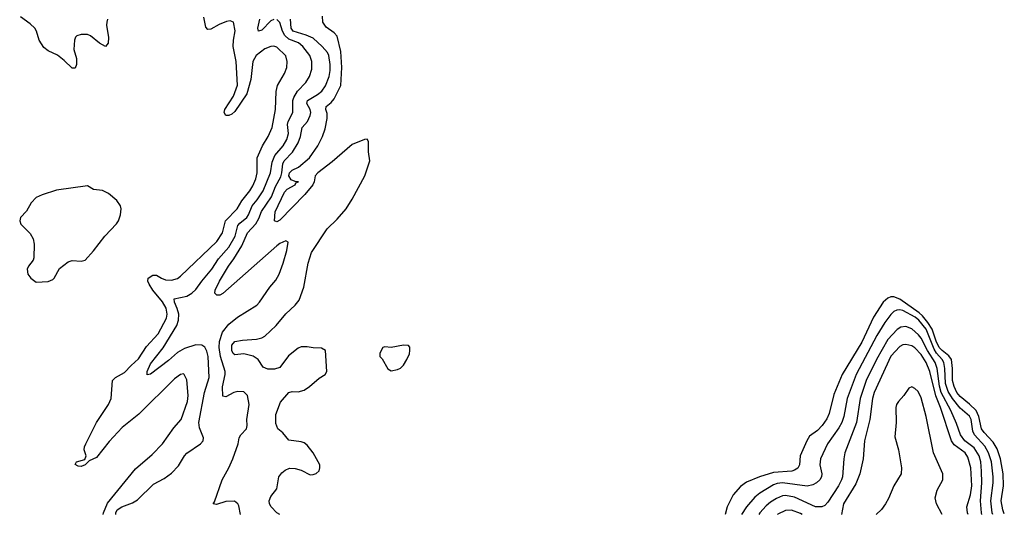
# Model space of a CAD drawing. Header units: inches. Extents: x 1550315 to 1685896, y 510706 to 640504.
# Tile 442 of 452: x 1666720 to 1673263, y 610008 to 613287. Entities that reach past the tile are written whole.
import ezdxf

# ---------------------------------------------------------------- set-up
doc = ezdxf.new("R2010")
doc.units = ezdxf.units.IN
doc.header["$MEASUREMENT"] = 0
doc.layers.add('B6661', color=7, linetype='Continuous')
doc.layers.add('B6671', color=7, linetype='Continuous')

msp = doc.modelspace()

# ---------------------------------------------------------------- linework, layer by layer
at = {"layer": 'B6661', "color": 5}
for points, elevation in [([(1667304.9, 613290), (1667299, 613270), (1667296.5, 613250), (1667311.6, 613168.5), (1667308.2, 613131.8), (1667290.5, 613109.5), (1667250, 613131.6), (1667190, 613180.5), (1667170, 613189.6), (1667130, 613189.6), (1667101.1, 613178.9), (1667090.7, 613170), (1667084.9, 613150), (1667080.4, 613090), (1667097.3, 613030), (1667099, 612990), (1667090, 612964.5), (1667070, 612965.4), (1667017, 613017), (1666971.1, 613051.1), (1666910, 613079.3), (1666881.7, 613101.8), (1666850, 613151.2), (1666832.2, 613210), (1666821.4, 613230), (1666790, 613260.2), (1666726.8, 613306.8)], 580), ([(1667275.6, 610000), (1667277.8, 610010), (1667303.9, 610076.1), (1667490, 610303), (1667601, 610399), (1667670.4, 610469.6), (1667744.2, 610575.8), (1667793.9, 610630), (1667834.5, 610750), (1667840.8, 610790), (1667830, 610894), (1667814, 610930), (1667810, 610933.3), (1667790, 610929.7), (1667750, 610901.1), (1667512.9, 610667.1), (1667401.7, 610578.3), (1667315, 610485), (1667230, 610379.3), (1667183.1, 610356.9), (1667154.4, 610330), (1667130, 610319.7), (1667110, 610320.7), (1667090, 610332), (1667099, 610350), (1667154.2, 610365.8), (1667161.3, 610390), (1667149.8, 610430), (1667151.4, 610450), (1667159.5, 610470), (1667230.4, 610610), (1667310.8, 610730), (1667328.9, 610770), (1667337.2, 610890), (1667356, 610910), (1667417.1, 610942.9), (1667460.2, 610990), (1667510, 611033.9), (1667563.9, 611116.1), (1667639.5, 611200.5), (1667696.4, 611303.6), (1667701.5, 611330), (1667693, 611370), (1667670, 611413), (1667605.9, 611490), (1667580.8, 611530), (1667571.2, 611550), (1667574, 611570), (1667605.2, 611590), (1667630, 611590.4), (1667662, 611570), (1667690, 611559), (1667730, 611556.6), (1667770, 611568.4), (1667790, 611583.5), (1668030, 611814.3), (1668068.3, 611871.7), (1668088.8, 611951.2), (1668165.3, 612030), (1668196.9, 612083.1), (1668250, 612149.4), (1668270, 612182.9), (1668289, 612230), (1668298.5, 612270), (1668299.4, 612370), (1668332.9, 612450), (1668372.6, 612510), (1668398.8, 612570), (1668421.4, 612690), (1668423.8, 612810), (1668434.2, 612850), (1668480.3, 612930), (1668495.3, 612970), (1668498.4, 613010), (1668490, 613046.6), (1668430, 613105.1), (1668410, 613110.9), (1668390, 613109.8), (1668350, 613093.3), (1668291.3, 613050), (1668269, 613010), (1668256.6, 612890), (1668230, 612794), (1668150, 612677.2), (1668130, 612660.3), (1668110, 612651.1), (1668089.7, 612649.7), (1668079.1, 612670), (1668084, 612690), (1668141.7, 612778.2), (1668168.1, 612851.9), (1668158, 613010), (1668139.2, 613110), (1668141, 613150), (1668152.3, 613212.3), (1668141.2, 613270), (1668118.6, 613278.6), (1668094.7, 613274.7), (1668045.3, 613254.7), (1667990, 613224.2), (1667970, 613221.2), (1667958, 613238), (1667944.1, 613304.1)], 580), ([(1667358.2, 610000), (1667358.6, 610010), (1667369, 610030), (1667398.3, 610050), (1667470, 610077.2), (1667503.1, 610096.9), (1667610, 610200.4), (1667681.5, 610238.5), (1667730, 610274), (1667776, 610324), (1667814.7, 610390), (1667830, 610408.4), (1667922.9, 610470), (1667938.7, 610490), (1667942.4, 610510), (1667916, 610576), (1667911.5, 610611.5), (1667948.9, 610810), (1667979, 610910), (1667973.4, 611050), (1667965.1, 611085.1), (1667951.6, 611111.6), (1667930, 611124.7), (1667890, 611126.2), (1667816.3, 611103.7), (1667770, 611075), (1667710, 611022.6), (1667590, 610932), (1667567.7, 610927.7), (1667567.2, 610950), (1667590, 611001.1), (1667672.8, 611107.2), (1667764.4, 611255.6), (1667774.7, 611290), (1667777, 611330), (1667767.7, 611367.7), (1667749.1, 611410.9), (1667746.5, 611433.5), (1667830, 611450.8), (1667864.8, 611470), (1667890, 611494.8), (1667929.9, 611550.1), (1667997.9, 611630), (1668040.8, 611699.2), (1668110, 611775.5), (1668153.1, 611850), (1668170, 611919.8), (1668184, 611936), (1668230, 611972.2), (1668241.5, 611990), (1668264.6, 612050), (1668298.5, 612090), (1668338, 612150), (1668388.2, 612270), (1668398.6, 612341.4), (1668415.4, 612384.6), (1668470.5, 612450), (1668496.4, 612490), (1668506.1, 612530), (1668499.2, 612590), (1668503.9, 612610), (1668535.2, 612670), (1668535.6, 612750), (1668541.5, 612770), (1668567.5, 612812.5), (1668622, 612870), (1668645.5, 612910), (1668661, 612959), (1668661.7, 613010), (1668647.4, 613050), (1668602.5, 613110), (1668573.1, 613133.1), (1668510, 613158), (1668482.6, 613182.6), (1668467.1, 613210), (1668450, 613267.4), (1668430, 613287.4)], 560), ([(1668188.7, 610000), (1668177, 610057), (1668169.8, 610069.8), (1668147.4, 610087.4), (1668090, 610085.3), (1668027.2, 610067.2), (1668007, 610070), (1668015.6, 610084.4), (1668065.7, 610230), (1668110, 610308.9), (1668136.5, 610370), (1668171.9, 610470), (1668179.4, 610510), (1668189.9, 610530.1), (1668227.6, 610570), (1668232.7, 610590), (1668229.8, 610630.2), (1668246, 610730), (1668233.7, 610790), (1668210, 610814.8), (1668170, 610817.2), (1668143, 610810), (1668090, 610781.7), (1668070, 610786), (1668068.7, 610848.7), (1668086, 610930), (1668086.1, 610950), (1668055.6, 611050), (1668046.4, 611110), (1668047.3, 611150), (1668068.9, 611211.1), (1668110, 611264.7), (1668168.4, 611310), (1668296, 611390), (1668314.8, 611410), (1668383.1, 611510), (1668423.3, 611556.7), (1668444.2, 611595.8), (1668470.4, 611669.6), (1668494.7, 611754.7), (1668503.7, 611810), (1668490, 611818.7), (1668450, 611799.3), (1668430, 611784.1), (1668070, 611467.4), (1668050, 611458), (1668030, 611457), (1668017, 611470), (1668018.9, 611490), (1668048.5, 611550), (1668107.8, 611650), (1668142.6, 611697.4), (1668195.5, 611784.5), (1668234.1, 611870), (1668290, 611930.7), (1668310, 611967), (1668326.7, 612013.3), (1668394.8, 612110), (1668421.4, 612178.6), (1668456.3, 612243.7), (1668463.2, 612270), (1668468.5, 612330), (1668477.4, 612350), (1668533.9, 612406.1), (1668571.5, 612468.5), (1668587.1, 612510), (1668597.7, 612570), (1668632.5, 612610), (1668651.8, 612650), (1668654.3, 612670), (1668650.4, 612690), (1668629.3, 612730), (1668633.8, 612750), (1668700.3, 612790), (1668727.8, 612812.2), (1668752, 612848), (1668776.4, 612910), (1668784.7, 612950), (1668784.5, 612990), (1668773.8, 613050), (1668765.4, 613070), (1668730.5, 613110), (1668670, 613163.4), (1668624.1, 613184.1), (1668537.7, 613210), (1668525.1, 613230), (1668520.8, 613290)], 540), ([(1668449.4, 610000), (1668430, 610011.6), (1668390.7, 610050), (1668380.2, 610070), (1668378.3, 610090), (1668390, 610118.9), (1668429.7, 610170), (1668443.5, 610250), (1668463.5, 610276.5), (1668485.5, 610294.5), (1668513.4, 610306.6), (1668550, 610305.2), (1668590, 610294.7), (1668650, 610264.4), (1668670, 610265.2), (1668690, 610272.8), (1668710.5, 610289.5), (1668715.7, 610310), (1668714.6, 610330), (1668669.8, 610410), (1668630, 610459.8), (1668610, 610475.3), (1668590, 610482.5), (1668510, 610494.3), (1668470, 610541.6), (1668435.1, 610570), (1668423.5, 610603.5), (1668423.2, 610663.2), (1668453.8, 610746.2), (1668509.8, 610810.2), (1668530, 610816.5), (1668570, 610815.5), (1668610, 610825.8), (1668646.9, 610850), (1668710, 610905.3), (1668749.6, 610930.4), (1668761.2, 610950), (1668751.6, 611090), (1668725.8, 611105.8), (1668670, 611106.6), (1668630, 611114.8), (1668590, 611113.7), (1668570, 611105.6), (1668505.7, 611054.3), (1668450, 610976), (1668414.3, 610965.7), (1668370, 610965.8), (1668338.8, 610978.8), (1668304.2, 611030), (1668272.2, 611052.2), (1668210, 611066.4), (1668150, 611060.9), (1668139.1, 611070), (1668130, 611089.4), (1668130, 611124.7), (1668150, 611150.2), (1668201.4, 611158.6), (1668294.9, 611165.1), (1668330, 611174), (1668350, 611185.2), (1668424, 611256), (1668490, 611333.1), (1668550.5, 611389.5), (1668576.7, 611423.3), (1668609.1, 611510), (1668637, 611670), (1668660.5, 611739.5), (1668762.6, 611897.4), (1668830, 611962.8), (1668890, 612030.2), (1668930, 612094.2), (1669014.2, 612250), (1669046.2, 612350), (1669037.9, 612410), (1669037.7, 612477.7), (1669030, 612493.3), (1669010.9, 612490.9), (1668930, 612457.8), (1668797, 612343), (1668701.3, 612270), (1668683.8, 612250), (1668676.8, 612210), (1668667.5, 612190), (1668614.6, 612125.4), (1668450, 611954.2), (1668430, 611943.5), (1668413.2, 611950), (1668418.5, 612010), (1668479.3, 612140.7), (1668498.6, 612161.4), (1668550.8, 612190), (1668556, 612204), (1668573.3, 612210), (1668550, 612212.1), (1668523.7, 612223.7), (1668508.7, 612248.7), (1668514, 612270), (1668530, 612288.3), (1668572.9, 612307), (1668645.6, 612370), (1668702.2, 612450), (1668731.8, 612511.8), (1668750, 612562.8), (1668764.2, 612630), (1668762.7, 612662.7), (1668754.5, 612690), (1668756.9, 612710), (1668790, 612737), (1668810, 612761.2), (1668854.1, 612850), (1668861.1, 612970), (1668854.8, 613074.8), (1668830, 613178.6), (1668810, 613200.7), (1668757.6, 613237.6), (1668734.3, 613270), (1668733.7, 613310)], 520), ([(1668410, 613289.2), (1668390, 613279.9), (1668330, 613218), (1668307.8, 613210), (1668302.9, 613230), (1668316.7, 613290)], 560)]:
    msp.add_lwpolyline(points, dxfattribs=dict(at, elevation=elevation))
for points, elevation in [([(1667170, 612183.6), (1666965.3, 612154.8), (1666870, 612124.5), (1666830, 612105.1), (1666797.6, 612070), (1666765.9, 612014.1), (1666726.1, 611973.9), (1666720.4, 611950), (1666728.8, 611928.8), (1666790, 611866.8), (1666810.3, 611830.3), (1666816.2, 611796.2), (1666815.3, 611704.7), (1666810.3, 611689.7), (1666778.4, 611650), (1666770.4, 611630), (1666775.6, 611595.6), (1666793.4, 611570), (1666830, 611544.4), (1666910, 611547.3), (1666939.6, 611560.4), (1666950, 611570.8), (1666984.9, 611635.1), (1667042, 611678), (1667070, 611686.6), (1667130, 611682), (1667154.5, 611690), (1667210, 611751.7), (1667285.3, 611850), (1667363.8, 611930), (1667376.5, 611950), (1667390.9, 611990), (1667394.2, 612030), (1667389.8, 612049.8), (1667366, 612086), (1667310, 612131.6), (1667270, 612151.3), (1667210, 612158.7)], 620), ([(1669270, 611125.1), (1669189.3, 611109.3), (1669146.4, 611113.6), (1669134, 611110), (1669122, 611090), (1669114, 611070), (1669114, 611050), (1669130, 611034), (1669167, 610967), (1669190, 610953.4), (1669230, 610962.4), (1669250, 610973), (1669270, 610993), (1669293.7, 611030), (1669310, 611067.3), (1669313.3, 611090), (1669312.4, 611112.4), (1669303.2, 611123.2)], 520)]:
    msp.add_lwpolyline(points, close=True, dxfattribs=dict(at, elevation=elevation))
at = {"layer": 'B6671', "color": 5}
for points, elevation in [([(1673263.5, 610003.5), (1673252.8, 610030), (1673243.5, 610090), (1673257.6, 610190), (1673256.1, 610270), (1673238.9, 610370), (1673216.1, 610436.1), (1673190, 610480.8), (1673130, 610545.6), (1673112.9, 610570), (1673095.3, 610650), (1673075.4, 610690), (1673033.1, 610733.1), (1672970, 610783.4), (1672948.2, 610810), (1672929.4, 610850), (1672918.4, 610890), (1672919, 610970), (1672912.1, 611030), (1672895, 611055), (1672850, 611088.7), (1672829.7, 611109.7), (1672810, 611150.4), (1672783.1, 611230), (1672755.6, 611275.6), (1672719.7, 611319.7), (1672698.6, 611338.6), (1672570, 611430.3), (1672530, 611446.3), (1672510, 611445.4), (1672490, 611437.4), (1672458.8, 611410), (1672393.9, 611310), (1672315.7, 611144.3), (1672185.4, 610930), (1672130, 610796), (1672099.6, 610670), (1672084.8, 610635.2), (1672053.4, 610590), (1672021.1, 610558.9), (1671970, 610520.6), (1671951.9, 610490), (1671907.9, 610390), (1671901.9, 610330), (1671891.7, 610308.3), (1671870, 610293.3), (1671852.3, 610287.7), (1671730, 610278.5), (1671636.5, 610250), (1671550, 610215), (1671510, 610186.6), (1671461.2, 610130), (1671422.5, 610050), (1671408.8, 610000)], 520), ([(1673186.5, 610000), (1673182.5, 610010), (1673173.1, 610090), (1673189.9, 610210), (1673189.9, 610250), (1673177.6, 610350), (1673158.8, 610410), (1673133.2, 610453.2), (1673064.5, 610530), (1673054.4, 610554.4), (1673042.4, 610630), (1673032.4, 610652.4), (1672970, 610706), (1672918.5, 610770), (1672890, 610816.4), (1672871.8, 610870), (1672867.5, 610970), (1672861.4, 611010), (1672851.6, 611030), (1672812.4, 611072.4), (1672797.3, 611097.3), (1672743.5, 611230), (1672695.2, 611290), (1672670.3, 611310), (1672590, 611355.6), (1672570, 611360.1), (1672550, 611357.9), (1672530, 611347.4), (1672510, 611329.1), (1672470, 611275.2), (1672415.8, 611190), (1672278.1, 610930), (1672218.9, 610770), (1672196.9, 610650), (1672184.7, 610610), (1672164.6, 610575.4), (1672087.9, 610470), (1672041.5, 610370), (1672036.5, 610330), (1672051.3, 610270), (1672048.8, 610250), (1672037, 610230), (1672014.4, 610210), (1671990, 610196.1), (1671952.9, 610187.1), (1671790, 610211.1), (1671753.8, 610206.2), (1671730, 610197.4), (1671638.4, 610141.6), (1671604.7, 610115.3), (1671549.7, 610050.3), (1671517.2, 610000)], 540), ([(1673114.6, 610000), (1673111.7, 610010), (1673105.2, 610090), (1673113.5, 610210), (1673111.3, 610288.7), (1673106.7, 610350), (1673096.3, 610390), (1673063.2, 610443.2), (1673000.5, 610490), (1672972.5, 610530), (1672945.4, 610605.4), (1672907.9, 610690), (1672843.3, 610810), (1672832.8, 610852.8), (1672817, 610970), (1672803.3, 611010), (1672753.4, 611090), (1672710.8, 611170.9), (1672693.5, 611193.5), (1672650, 611234.1), (1672610, 611249.3), (1672576.3, 611243.7), (1672551.7, 611228.3), (1672490, 611162.4), (1672414, 611030), (1672346.3, 610890), (1672306, 610770), (1672280.8, 610610), (1672204.3, 610410), (1672197, 610370), (1672187.4, 610250), (1672182.2, 610230), (1672161.9, 610190), (1672090, 610082.4), (1672070, 610060.7), (1672050, 610050.6), (1672007.8, 610050), (1671870, 610115.2), (1671810, 610125.8), (1671790, 610123.4), (1671750, 610106.2), (1671710, 610082.5), (1671681.6, 610058.4), (1671639.6, 610010), (1671633.1, 610000)], 560), ([(1673022.9, 610000), (1673018.2, 610010), (1673015.4, 610050), (1673039.9, 610130), (1673046.9, 610190), (1673040.3, 610310), (1673021.7, 610381.7), (1673003.6, 610410), (1672930, 610462.9), (1672913.5, 610490), (1672840.3, 610710), (1672808.1, 610788.1), (1672769.5, 610949.5), (1672745.3, 611010), (1672710, 611061.9), (1672670, 611106.5), (1672650, 611119.6), (1672610, 611129.3), (1672590, 611126.4), (1672570, 611114.9), (1672509.2, 611050.8), (1672399.4, 610810), (1672388.1, 610770), (1672369.3, 610630), (1672335.4, 610490), (1672325.4, 610370), (1672302.9, 610270), (1672277.5, 610202.5), (1672195.4, 610070), (1672182.5, 610000)], 580), ([(1672850.4, 610000), (1672812.6, 610070), (1672805, 610110), (1672817.7, 610162.3), (1672854.3, 610230), (1672853.9, 610270), (1672793.2, 610410), (1672744.3, 610650), (1672710, 610775.1), (1672690, 610817.3), (1672670, 610837.7), (1672650, 610847.7), (1672630, 610839.2), (1672595.3, 610790), (1672559.5, 610750), (1672548.1, 610730), (1672543.4, 610710), (1672544.5, 610610), (1672535.9, 610515.9), (1672560.2, 610430), (1672580.7, 610310), (1672577.3, 610270), (1672530, 610189.6), (1672494.7, 610105.3), (1672474.7, 610070), (1672447, 610033), (1672411.4, 610000)], 620), ([(1671919.4, 610000), (1671910, 610007.3), (1671850, 610029.3), (1671810, 610026.1), (1671758.4, 610001.6), (1671756.8, 610000)], 580)]:
    msp.add_lwpolyline(points, dxfattribs=dict(at, elevation=elevation))

doc.saveas('drawing.dxf')
